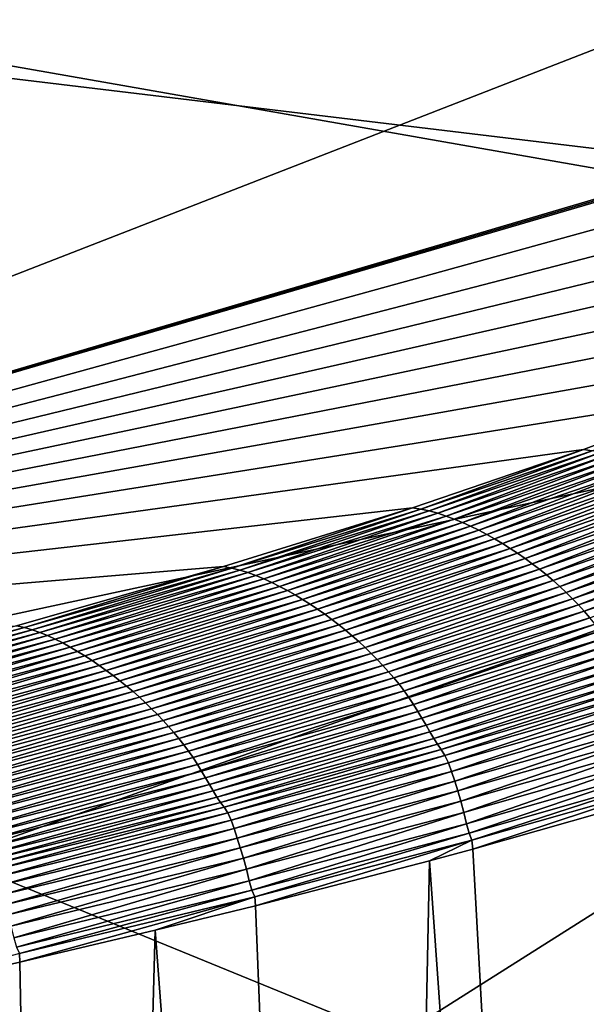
# Model space of a CAD drawing. Extents: x -250 to 250, y -430 to 356.
# Tile 547 of 656: x 237.29 to 238.61, y -362.44 to -360.15. Entities that reach past the tile are written whole.
import ezdxf

# ---------------------------------------------------------------- set-up
doc = ezdxf.new("R2010")
doc.units = 0
doc.header["$LTSCALE"] = 26.699852
for name, color, linetype in [('4514', 7, 'CONTINUOUS'), ('4540', 7, 'CONTINUOUS'), ('4628', 7, 'CONTINUOUS'), ('4702', 7, 'CONTINUOUS'), ('4910', 7, 'CONTINUOUS'), ('5060', 7, 'CONTINUOUS'), ('5064', 7, 'CONTINUOUS'), ('5117', 7, 'CONTINUOUS')]:
    doc.layers.add(name, color=color, linetype=linetype)

msp = doc.modelspace()

# ---------------------------------------------------------------- linework, layer by layer
at = {"layer": '4514', "color": 7, "linetype": 'CONTINUOUS'}
for points in [[(240.995, -360.7313, -0.4), (233.5407, -359.8345, -13.5298), (240.7895, -360.2319, -0.4), (240.995, -360.7313, -0.4)], [(233.5407, -359.8345, -13.5298), (240.2924, -360.0243, -0.4), (240.7895, -360.2319, -0.4), (233.5407, -359.8345, -13.5298)]]:
    msp.add_3dface(points, dxfattribs=at)
at = {"layer": '4540', "color": 7, "linetype": 'CONTINUOUS'}
for points in [[(233.5407, -359.8345, -13.5298), (240.995, -360.7313, -0.4), (234.6445, -362.1, -12.7665), (233.5407, -359.8345, -13.5298)], [(234.6445, -362.1, -12.7665), (240.995, -360.7313, -0.4), (237.1389, -362.1, -10.4234), (234.6445, -362.1, -12.7665)], [(237.1389, -362.1, -10.4234), (240.995, -360.7313, -0.4), (238.1679, -362.521, -9.0888), (237.1389, -362.1, -10.4234)], [(238.1679, -362.521, -9.0888), (240.995, -360.7313, -0.4), (238.6176, -363.6, -8.4001), (238.1679, -362.521, -9.0888)]]:
    msp.add_3dface(points, dxfattribs=at)
at = {"layer": '4628', "color": 7, "linetype": 'CONTINUOUS'}
msp.add_3dface([(237.1389, -362.1, -10.4234), (238.1679, -362.521, -9.0888), (237.0279, -362.4535, -10.328), (237.1389, -362.1, -10.4234)], dxfattribs=at)
at = {"layer": '4702', "color": 7, "linetype": 'CONTINUOUS'}
for points in [[(238.9, -360.0725), (225, -358.1, 13.9), (238.9, -360.5401, 0), (238.9, -360.0725)], [(238.9, -360.5401, 0), (225, -358.1, 13.9), (238.9, -374.1), (238.9, -360.5401, 0)], [(238.9, -374.1), (225, -358.1, 13.9), (234.8285, -373.9284, 9.8298), (238.9, -374.1)]]:
    msp.add_3dface(points, dxfattribs=at)
at = {"layer": '4910', "color": 7, "linetype": 'CONTINUOUS'}
for points in [[(239, -360.0725), (234.9296, -361.6576, 9.8693), (240.2998, -360.0725), (239, -360.0725)], [(240.2998, -360.0725), (234.9296, -361.6576, 9.8693), (240.2999, -360.0777, 0.0426), (240.2998, -360.0725)], [(240.2999, -360.0777, 0.0426), (234.9296, -361.6576, 9.8693), (240.3, -360.0829, 0.0852), (240.2999, -360.0777, 0.0426)], [(240.3, -360.0829, 0.0852), (234.9296, -361.6576, 9.8693), (240.2808, -360.1805, 0.8618), (240.3, -360.0829, 0.0852)], [(240.2808, -360.1805, 0.8618), (234.9296, -361.6576, 9.8693), (240.2197, -360.2855, 1.6583), (240.2808, -360.1805, 0.8618)], [(240.2197, -360.2855, 1.6583), (234.9296, -361.6576, 9.8693), (240.1163, -360.3954, 2.4547), (240.2197, -360.2855, 1.6583)], [(240.1163, -360.3954, 2.4547), (234.9296, -361.6576, 9.8693), (239.9702, -360.5104, 3.2527), (240.1163, -360.3954, 2.4547)], [(239.9702, -360.5104, 3.2527), (234.9296, -361.6576, 9.8693), (239.7812, -360.6306, 4.0514), (239.9702, -360.5104, 3.2527)], [(239.7812, -360.6306, 4.0514), (234.9296, -361.6576, 9.8693), (239.5498, -360.7552, 4.8468), (239.7812, -360.6306, 4.0514)], [(239.5498, -360.7552, 4.8468), (234.9296, -361.6576, 9.8693), (239.2766, -360.8835, 5.6347), (239.5498, -360.7552, 4.8468)], [(239.2766, -360.8835, 5.6347), (234.9296, -361.6576, 9.8693), (238.9619, -361.0148, 6.4111), (239.2766, -360.8835, 5.6347)], [(238.9619, -361.0148, 6.4111), (234.9296, -361.6576, 9.8693), (238.606, -361.1483, 7.1734), (238.9619, -361.0148, 6.4111)], [(238.606, -361.1483, 7.1734), (234.9296, -361.6576, 9.8693), (238.2084, -361.2838, 7.9213), (238.606, -361.1483, 7.1734)], [(238.2084, -361.2838, 7.9213), (234.9296, -361.6576, 9.8693), (237.7683, -361.421, 8.6546), (238.2084, -361.2838, 7.9213)], [(237.7683, -361.421, 8.6546), (234.9296, -361.6576, 9.8693), (237.2865, -361.559, 9.3705), (237.7683, -361.421, 8.6546)]]:
    msp.add_3dface(points, dxfattribs=at)
at = {"layer": '5060', "color": 7, "linetype": 'CONTINUOUS'}
for points in [[(238.9619, -361.0148, 6.4111), (238.606, -361.1483, 7.1734), (238.6262, -361.1511, 7.1864), (238.9619, -361.0148, 6.4111)], [(238.606, -361.1483, 7.1734), (238.2084, -361.2838, 7.9213), (238.2278, -361.287, 7.9358), (238.606, -361.1483, 7.1734)], [(238.6262, -361.1511, 7.1864), (238.606, -361.1483, 7.1734), (238.2278, -361.287, 7.9358), (238.6262, -361.1511, 7.1864)], [(238.2473, -361.2913, 7.9501), (238.6262, -361.1511, 7.1864), (238.2278, -361.287, 7.9358), (238.2473, -361.2913, 7.9501)], [(238.6464, -361.1551, 7.1993), (238.6262, -361.1511, 7.1864), (238.2473, -361.2913, 7.9501), (238.6464, -361.1551, 7.1993)], [(238.2669, -361.2967, 7.9647), (238.6464, -361.1551, 7.1993), (238.2473, -361.2913, 7.9501), (238.2669, -361.2967, 7.9647)], [(238.6665, -361.16, 7.2126), (238.6464, -361.1551, 7.1993), (238.2669, -361.2967, 7.9647), (238.6665, -361.16, 7.2126)], [(238.2863, -361.3031, 7.9796), (238.6665, -361.16, 7.2126), (238.2669, -361.2967, 7.9647), (238.2863, -361.3031, 7.9796)], [(238.6866, -361.166, 7.226), (238.6665, -361.16, 7.2126), (238.2863, -361.3031, 7.9796), (238.6866, -361.166, 7.226)], [(238.3055, -361.3103, 7.9947), (238.6866, -361.166, 7.226), (238.2863, -361.3031, 7.9796), (238.3055, -361.3103, 7.9947)], [(238.7065, -361.1728, 7.2397), (238.6866, -361.166, 7.226), (238.3055, -361.3103, 7.9947), (238.7065, -361.1728, 7.2397)], [(238.3247, -361.3184, 8.0099), (238.7065, -361.1728, 7.2397), (238.3055, -361.3103, 7.9947), (238.3247, -361.3184, 8.0099)], [(238.7263, -361.1803, 7.2534), (238.7065, -361.1728, 7.2397), (238.3247, -361.3184, 8.0099), (238.7263, -361.1803, 7.2534)], [(238.3436, -361.327, 8.0253), (238.7263, -361.1803, 7.2534), (238.3247, -361.3184, 8.0099), (238.3436, -361.327, 8.0253)], [(238.746, -361.1886, 7.2672), (238.7263, -361.1803, 7.2534), (238.3436, -361.327, 8.0253), (238.746, -361.1886, 7.2672)], [(238.3624, -361.3363, 8.0407), (238.746, -361.1886, 7.2672), (238.3436, -361.327, 8.0253), (238.3624, -361.3363, 8.0407)], [(238.7655, -361.1975, 7.281), (238.746, -361.1886, 7.2672), (238.3624, -361.3363, 8.0407), (238.7655, -361.1975, 7.281)], [(238.381, -361.3462, 8.0562), (238.7655, -361.1975, 7.281), (238.3624, -361.3363, 8.0407), (238.381, -361.3462, 8.0562)], [(238.7848, -361.2069, 7.2949), (238.7655, -361.1975, 7.281), (238.381, -361.3462, 8.0562), (238.7848, -361.2069, 7.2949)], [(238.3994, -361.3565, 8.0718), (238.7848, -361.2069, 7.2949), (238.381, -361.3462, 8.0562), (238.3994, -361.3565, 8.0718)], [(238.8039, -361.2169, 7.3088), (238.7848, -361.2069, 7.2949), (238.3994, -361.3565, 8.0718), (238.8039, -361.2169, 7.3088)], [(238.4176, -361.3673, 8.0873), (238.8039, -361.2169, 7.3088), (238.3994, -361.3565, 8.0718), (238.4176, -361.3673, 8.0873)], [(238.8227, -361.2274, 7.3226), (238.8039, -361.2169, 7.3088), (238.4176, -361.3673, 8.0873), (238.8227, -361.2274, 7.3226)], [(238.4354, -361.3784, 8.1027), (238.8227, -361.2274, 7.3226), (238.4176, -361.3673, 8.0873), (238.4354, -361.3784, 8.1027)], [(238.8413, -361.2383, 7.3363), (238.8227, -361.2274, 7.3226), (238.4354, -361.3784, 8.1027), (238.8413, -361.2383, 7.3363)], [(238.453, -361.39, 8.118), (238.8413, -361.2383, 7.3363), (238.4354, -361.3784, 8.1027), (238.453, -361.39, 8.118)], [(238.8595, -361.2497, 7.3499), (238.8413, -361.2383, 7.3363), (238.453, -361.39, 8.118), (238.8595, -361.2497, 7.3499)], [(238.4702, -361.402, 8.133), (238.8595, -361.2497, 7.3499), (238.453, -361.39, 8.118), (238.4702, -361.402, 8.133)], [(238.8774, -361.2616, 7.3632), (238.8595, -361.2497, 7.3499), (238.4702, -361.402, 8.133), (238.8774, -361.2616, 7.3632)], [(238.4871, -361.4143, 8.1477), (238.8774, -361.2616, 7.3632), (238.4702, -361.402, 8.133), (238.4871, -361.4143, 8.1477)], [(238.895, -361.2739, 7.3762), (238.8774, -361.2616, 7.3632), (238.4871, -361.4143, 8.1477), (238.895, -361.2739, 7.3762)], [(238.2084, -361.2838, 7.9213), (237.7683, -361.421, 8.6546), (237.7873, -361.4244, 8.6697), (238.2084, -361.2838, 7.9213)], [(238.2278, -361.287, 7.9358), (238.2084, -361.2838, 7.9213), (237.7873, -361.4244, 8.6697), (238.2278, -361.287, 7.9358)], [(237.8062, -361.4291, 8.6851), (238.2278, -361.287, 7.9358), (237.7873, -361.4244, 8.6697), (237.8062, -361.4291, 8.6851)], [(238.2473, -361.2913, 7.9501), (238.2278, -361.287, 7.9358), (237.8062, -361.4291, 8.6851), (238.2473, -361.2913, 7.9501)], [(237.825, -361.4349, 8.7011), (238.2473, -361.2913, 7.9501), (237.8062, -361.4291, 8.6851), (237.825, -361.4349, 8.7011)], [(238.2669, -361.2967, 7.9647), (238.2473, -361.2913, 7.9501), (237.825, -361.4349, 8.7011), (238.2669, -361.2967, 7.9647)], [(238.5037, -361.4271, 8.1621), (238.895, -361.2739, 7.3762), (238.4871, -361.4143, 8.1477), (238.5037, -361.4271, 8.1621)], [(238.9121, -361.2866, 7.3889), (238.895, -361.2739, 7.3762), (238.5037, -361.4271, 8.1621), (238.9121, -361.2866, 7.3889)], [(238.5199, -361.4401, 8.176), (238.9121, -361.2866, 7.3889), (238.5037, -361.4271, 8.1621), (238.5199, -361.4401, 8.176)], [(238.929, -361.2997, 7.4012), (238.9121, -361.2866, 7.3889), (238.5199, -361.4401, 8.176), (238.929, -361.2997, 7.4012)], [(237.8437, -361.4418, 8.7173), (238.2669, -361.2967, 7.9647), (237.825, -361.4349, 8.7011), (237.8437, -361.4418, 8.7173)], [(238.2863, -361.3031, 7.9796), (238.2669, -361.2967, 7.9647), (237.8437, -361.4418, 8.7173), (238.2863, -361.3031, 7.9796)], [(237.8622, -361.4495, 8.7339), (238.2863, -361.3031, 7.9796), (237.8437, -361.4418, 8.7173), (237.8622, -361.4495, 8.7339)], [(238.3055, -361.3103, 7.9947), (238.2863, -361.3031, 7.9796), (237.8622, -361.4495, 8.7339), (238.3055, -361.3103, 7.9947)], [(237.8806, -361.4579, 8.7506), (238.3055, -361.3103, 7.9947), (237.8622, -361.4495, 8.7339), (237.8806, -361.4579, 8.7506)], [(238.3247, -361.3184, 8.0099), (238.3055, -361.3103, 7.9947), (237.8806, -361.4579, 8.7506), (238.3247, -361.3184, 8.0099)], [(238.5356, -361.4536, 8.1894), (238.929, -361.2997, 7.4012), (238.5199, -361.4401, 8.176), (238.5356, -361.4536, 8.1894)], [(238.9454, -361.3132, 7.413), (238.929, -361.2997, 7.4012), (238.5356, -361.4536, 8.1894), (238.9454, -361.3132, 7.413)], [(238.551, -361.4673, 8.2023), (238.9454, -361.3132, 7.413), (238.5356, -361.4536, 8.1894), (238.551, -361.4673, 8.2023)], [(238.9614, -361.3271, 7.4243), (238.9454, -361.3132, 7.413), (238.551, -361.4673, 8.2023), (238.9614, -361.3271, 7.4243)], [(237.8989, -361.4671, 8.7674), (238.3247, -361.3184, 8.0099), (237.8806, -361.4579, 8.7506), (237.8989, -361.4671, 8.7674)], [(238.3436, -361.327, 8.0253), (238.3247, -361.3184, 8.0099), (237.8989, -361.4671, 8.7674), (238.3436, -361.327, 8.0253)], [(237.9169, -361.4768, 8.7844), (238.3436, -361.327, 8.0253), (237.8989, -361.4671, 8.7674), (237.9169, -361.4768, 8.7844)], [(238.3624, -361.3363, 8.0407), (238.3436, -361.327, 8.0253), (237.9169, -361.4768, 8.7844), (238.3624, -361.3363, 8.0407)], [(237.9348, -361.487, 8.8015), (238.3624, -361.3363, 8.0407), (237.9169, -361.4768, 8.7844), (237.9348, -361.487, 8.8015)], [(238.381, -361.3462, 8.0562), (238.3624, -361.3363, 8.0407), (237.9348, -361.487, 8.8015), (238.381, -361.3462, 8.0562)], [(238.566, -361.4814, 8.2145), (238.9614, -361.3271, 7.4243), (238.551, -361.4673, 8.2023), (238.566, -361.4814, 8.2145)], [(238.9769, -361.3413, 7.4351), (238.9614, -361.3271, 7.4243), (238.566, -361.4814, 8.2145), (238.9769, -361.3413, 7.4351)], [(237.9524, -361.4976, 8.8187), (238.381, -361.3462, 8.0562), (237.9348, -361.487, 8.8015), (237.9524, -361.4976, 8.8187)], [(238.3994, -361.3565, 8.0718), (238.381, -361.3462, 8.0562), (237.9524, -361.4976, 8.8187), (238.3994, -361.3565, 8.0718)], [(237.9699, -361.5087, 8.8358), (238.3994, -361.3565, 8.0718), (237.9524, -361.4976, 8.8187), (237.9699, -361.5087, 8.8358)], [(238.4176, -361.3673, 8.0873), (238.3994, -361.3565, 8.0718), (237.9699, -361.5087, 8.8358), (238.4176, -361.3673, 8.0873)], [(238.5804, -361.4957, 8.2261), (238.9769, -361.3413, 7.4351), (238.566, -361.4814, 8.2145), (238.5804, -361.4957, 8.2261)], [(238.992, -361.3558, 7.4452), (238.9769, -361.3413, 7.4351), (238.5804, -361.4957, 8.2261), (238.992, -361.3558, 7.4452)], [(238.5944, -361.5103, 8.2369), (238.992, -361.3558, 7.4452), (238.5804, -361.4957, 8.2261), (238.5944, -361.5103, 8.2369)], [(239.0065, -361.3707, 7.4546), (238.992, -361.3558, 7.4452), (238.5944, -361.5103, 8.2369), (239.0065, -361.3707, 7.4546)], [(237.987, -361.52, 8.8529), (238.4176, -361.3673, 8.0873), (237.9699, -361.5087, 8.8358), (237.987, -361.52, 8.8529)], [(238.4354, -361.3784, 8.1027), (238.4176, -361.3673, 8.0873), (237.987, -361.52, 8.8529), (238.4354, -361.3784, 8.1027)], [(238.0039, -361.5318, 8.8698), (238.4354, -361.3784, 8.1027), (237.987, -361.52, 8.8529), (238.0039, -361.5318, 8.8698)], [(238.453, -361.39, 8.118), (238.4354, -361.3784, 8.1027), (238.0039, -361.5318, 8.8698), (238.453, -361.39, 8.118)], [(238.608, -361.525, 8.2469), (239.0065, -361.3707, 7.4546), (238.5944, -361.5103, 8.2369), (238.608, -361.525, 8.2469)], [(239.0206, -361.3857, 7.4634), (239.0065, -361.3707, 7.4546), (238.608, -361.525, 8.2469), (239.0206, -361.3857, 7.4634)], [(238.0204, -361.5439, 8.8864), (238.453, -361.39, 8.118), (238.0039, -361.5318, 8.8698), (238.0204, -361.5439, 8.8864)], [(238.4702, -361.402, 8.133), (238.453, -361.39, 8.118), (238.0204, -361.5439, 8.8864), (238.4702, -361.402, 8.133)], [(238.0366, -361.5563, 8.9027), (238.4702, -361.402, 8.133), (238.0204, -361.5439, 8.8864), (238.0366, -361.5563, 8.9027)], [(238.4871, -361.4143, 8.1477), (238.4702, -361.402, 8.133), (238.0366, -361.5563, 8.9027), (238.4871, -361.4143, 8.1477)], [(238.621, -361.5399, 8.256), (239.0206, -361.3857, 7.4634), (238.608, -361.525, 8.2469), (238.621, -361.5399, 8.256)], [(237.7683, -361.421, 8.6546), (237.2865, -361.559, 9.3705), (237.305, -361.5628, 9.3862), (237.7683, -361.421, 8.6546)], [(237.7873, -361.4244, 8.6697), (237.7683, -361.421, 8.6546), (237.305, -361.5628, 9.3862), (237.7873, -361.4244, 8.6697)], [(237.323, -361.5679, 9.403), (237.7873, -361.4244, 8.6697), (237.305, -361.5628, 9.3862), (237.323, -361.5679, 9.403)], [(237.8062, -361.4291, 8.6851), (237.7873, -361.4244, 8.6697), (237.323, -361.5679, 9.403), (237.8062, -361.4291, 8.6851)], [(237.341, -361.5741, 9.4204), (237.8062, -361.4291, 8.6851), (237.323, -361.5679, 9.403), (237.341, -361.5741, 9.4204)], [(237.825, -361.4349, 8.7011), (237.8062, -361.4291, 8.6851), (237.341, -361.5741, 9.4204), (237.825, -361.4349, 8.7011)], [(238.0525, -361.569, 8.9187), (238.4871, -361.4143, 8.1477), (238.0366, -361.5563, 8.9027), (238.0525, -361.569, 8.9187)], [(238.5037, -361.4271, 8.1621), (238.4871, -361.4143, 8.1477), (238.0525, -361.569, 8.9187), (238.5037, -361.4271, 8.1621)], [(238.068, -361.5821, 8.9342), (238.5037, -361.4271, 8.1621), (238.0525, -361.569, 8.9187), (238.068, -361.5821, 8.9342)], [(238.5199, -361.4401, 8.176), (238.5037, -361.4271, 8.1621), (238.068, -361.5821, 8.9342), (238.5199, -361.4401, 8.176)], [(237.3588, -361.5814, 9.4381), (237.825, -361.4349, 8.7011), (237.341, -361.5741, 9.4204), (237.3588, -361.5814, 9.4381)], [(237.8437, -361.4418, 8.7173), (237.825, -361.4349, 8.7011), (237.3588, -361.5814, 9.4381), (237.8437, -361.4418, 8.7173)], [(237.3765, -361.5896, 9.4561), (237.8437, -361.4418, 8.7173), (237.3588, -361.5814, 9.4381), (237.3765, -361.5896, 9.4561)], [(237.8622, -361.4495, 8.7339), (237.8437, -361.4418, 8.7173), (237.3765, -361.5896, 9.4561), (237.8622, -361.4495, 8.7339)], [(237.3941, -361.5986, 9.4744), (237.8622, -361.4495, 8.7339), (237.3765, -361.5896, 9.4561), (237.3941, -361.5986, 9.4744)], [(237.8806, -361.4579, 8.7506), (237.8622, -361.4495, 8.7339), (237.3941, -361.5986, 9.4744), (237.8806, -361.4579, 8.7506)], [(238.0831, -361.5954, 8.9491), (238.5199, -361.4401, 8.176), (238.068, -361.5821, 8.9342), (238.0831, -361.5954, 8.9491)], [(238.5356, -361.4536, 8.1894), (238.5199, -361.4401, 8.176), (238.0831, -361.5954, 8.9491), (238.5356, -361.4536, 8.1894)], [(238.0979, -361.609, 8.9635), (238.5356, -361.4536, 8.1894), (238.0831, -361.5954, 8.9491), (238.0979, -361.609, 8.9635)], [(238.551, -361.4673, 8.2023), (238.5356, -361.4536, 8.1894), (238.0979, -361.609, 8.9635), (238.551, -361.4673, 8.2023)], [(237.4115, -361.6082, 9.4928), (237.8806, -361.4579, 8.7506), (237.3941, -361.5986, 9.4744), (237.4115, -361.6082, 9.4928)], [(237.8989, -361.4671, 8.7674), (237.8806, -361.4579, 8.7506), (237.4115, -361.6082, 9.4928), (237.8989, -361.4671, 8.7674)], [(237.4287, -361.6183, 9.5114), (237.8989, -361.4671, 8.7674), (237.4115, -361.6082, 9.4928), (237.4287, -361.6183, 9.5114)], [(237.9169, -361.4768, 8.7844), (237.8989, -361.4671, 8.7674), (237.4287, -361.6183, 9.5114), (237.9169, -361.4768, 8.7844)], [(238.1122, -361.6229, 8.9771), (238.551, -361.4673, 8.2023), (238.0979, -361.609, 8.9635), (238.1122, -361.6229, 8.9771)], [(238.566, -361.4814, 8.2145), (238.551, -361.4673, 8.2023), (238.1122, -361.6229, 8.9771), (238.566, -361.4814, 8.2145)], [(237.4457, -361.6289, 9.5301), (237.9169, -361.4768, 8.7844), (237.4287, -361.6183, 9.5114), (237.4457, -361.6289, 9.5301)], [(237.9348, -361.487, 8.8015), (237.9169, -361.4768, 8.7844), (237.4457, -361.6289, 9.5301), (237.9348, -361.487, 8.8015)], [(237.4625, -361.6399, 9.5489), (237.9348, -361.487, 8.8015), (237.4457, -361.6289, 9.5301), (237.4625, -361.6399, 9.5489)], [(237.9524, -361.4976, 8.8187), (237.9348, -361.487, 8.8015), (237.4625, -361.6399, 9.5489), (237.9524, -361.4976, 8.8187)], [(237.4791, -361.6512, 9.5677), (237.9524, -361.4976, 8.8187), (237.4625, -361.6399, 9.5489), (237.4791, -361.6512, 9.5677)], [(237.9699, -361.5087, 8.8358), (237.9524, -361.4976, 8.8187), (237.4791, -361.6512, 9.5677), (237.9699, -361.5087, 8.8358)], [(238.126, -361.637, 8.99), (238.566, -361.4814, 8.2145), (238.1122, -361.6229, 8.9771), (238.126, -361.637, 8.99)], [(238.5804, -361.4957, 8.2261), (238.566, -361.4814, 8.2145), (238.126, -361.637, 8.99), (238.5804, -361.4957, 8.2261)], [(238.1394, -361.6513, 9.0021), (238.5804, -361.4957, 8.2261), (238.126, -361.637, 8.99), (238.1394, -361.6513, 9.0021)], [(238.5944, -361.5103, 8.2369), (238.5804, -361.4957, 8.2261), (238.1394, -361.6513, 9.0021), (238.5944, -361.5103, 8.2369)], [(237.4954, -361.6628, 9.5864), (237.9699, -361.5087, 8.8358), (237.4791, -361.6512, 9.5677), (237.4954, -361.6628, 9.5864)], [(237.987, -361.52, 8.8529), (237.9699, -361.5087, 8.8358), (237.4954, -361.6628, 9.5864), (237.987, -361.52, 8.8529)], [(237.5114, -361.6747, 9.605), (237.987, -361.52, 8.8529), (237.4954, -361.6628, 9.5864), (237.5114, -361.6747, 9.605)], [(238.0039, -361.5318, 8.8698), (237.987, -361.52, 8.8529), (237.5114, -361.6747, 9.605), (238.0039, -361.5318, 8.8698)], [(238.1524, -361.6656, 9.0133), (238.5944, -361.5103, 8.2369), (238.1394, -361.6513, 9.0021), (238.1524, -361.6656, 9.0133)], [(238.608, -361.525, 8.2469), (238.5944, -361.5103, 8.2369), (238.1524, -361.6656, 9.0133), (238.608, -361.525, 8.2469)], [(237.5272, -361.6869, 9.6232), (238.0039, -361.5318, 8.8698), (237.5114, -361.6747, 9.605), (237.5272, -361.6869, 9.6232)], [(238.0204, -361.5439, 8.8864), (238.0039, -361.5318, 8.8698), (237.5272, -361.6869, 9.6232), (238.0204, -361.5439, 8.8864)], [(237.5426, -361.6994, 9.6412), (238.0204, -361.5439, 8.8864), (237.5272, -361.6869, 9.6232), (237.5426, -361.6994, 9.6412)], [(238.0366, -361.5563, 8.9027), (238.0204, -361.5439, 8.8864), (237.5426, -361.6994, 9.6412), (238.0366, -361.5563, 8.9027)], [(238.1649, -361.6802, 9.0236), (238.608, -361.525, 8.2469), (238.1524, -361.6656, 9.0133), (238.1649, -361.6802, 9.0236)], [(238.621, -361.5399, 8.256), (238.608, -361.525, 8.2469), (238.1649, -361.6802, 9.0236), (238.621, -361.5399, 8.256)], [(238.177, -361.6949, 9.0328), (238.621, -361.5399, 8.256), (238.1649, -361.6802, 9.0236), (238.177, -361.6949, 9.0328)], [(238.6336, -361.5551, 8.2642), (238.621, -361.5399, 8.256), (238.177, -361.6949, 9.0328), (238.6336, -361.5551, 8.2642)], [(237.305, -361.5628, 9.3862), (237.2865, -361.559, 9.3705), (236.7833, -361.7008, 10.0812), (237.305, -361.5628, 9.3862)], [(236.8005, -361.7064, 10.0994), (237.305, -361.5628, 9.3862), (236.7833, -361.7008, 10.0812), (236.8005, -361.7064, 10.0994)], [(237.323, -361.5679, 9.403), (237.305, -361.5628, 9.3862), (236.8005, -361.7064, 10.0994), (237.323, -361.5679, 9.403)], [(236.8175, -361.7131, 10.1181), (237.323, -361.5679, 9.403), (236.8005, -361.7064, 10.0994), (236.8175, -361.7131, 10.1181)], [(237.341, -361.5741, 9.4204), (237.323, -361.5679, 9.403), (236.8175, -361.7131, 10.1181), (237.341, -361.5741, 9.4204)], [(237.5577, -361.7121, 9.6588), (238.0366, -361.5563, 8.9027), (237.5426, -361.6994, 9.6412), (237.5577, -361.7121, 9.6588)], [(238.0525, -361.569, 8.9187), (238.0366, -361.5563, 8.9027), (237.5577, -361.7121, 9.6588), (238.0525, -361.569, 8.9187)], [(238.1886, -361.71, 9.0409), (238.6336, -361.5551, 8.2642), (238.177, -361.6949, 9.0328), (238.1886, -361.71, 9.0409)], [(238.6457, -361.5707, 8.2713), (238.6336, -361.5551, 8.2642), (238.1886, -361.71, 9.0409), (238.6457, -361.5707, 8.2713)], [(236.8344, -361.7209, 10.1373), (237.341, -361.5741, 9.4204), (236.8175, -361.7131, 10.1181), (236.8344, -361.7209, 10.1373)], [(237.3588, -361.5814, 9.4381), (237.341, -361.5741, 9.4204), (236.8344, -361.7209, 10.1373), (237.3588, -361.5814, 9.4381)], [(236.8512, -361.7295, 10.1568), (237.3588, -361.5814, 9.4381), (236.8344, -361.7209, 10.1373), (236.8512, -361.7295, 10.1568)], [(237.3765, -361.5896, 9.4561), (237.3588, -361.5814, 9.4381), (236.8512, -361.7295, 10.1568), (237.3765, -361.5896, 9.4561)], [(236.8678, -361.739, 10.1766), (237.3765, -361.5896, 9.4561), (236.8512, -361.7295, 10.1568), (236.8678, -361.739, 10.1766)], [(237.3941, -361.5986, 9.4744), (237.3765, -361.5896, 9.4561), (236.8678, -361.739, 10.1766), (237.3941, -361.5986, 9.4744)], [(237.5725, -361.7252, 9.6758), (238.0525, -361.569, 8.9187), (237.5577, -361.7121, 9.6588), (237.5725, -361.7252, 9.6758)], [(238.068, -361.5821, 8.9342), (238.0525, -361.569, 8.9187), (237.5725, -361.7252, 9.6758), (238.068, -361.5821, 8.9342)], [(237.5869, -361.7384, 9.6923), (238.068, -361.5821, 8.9342), (237.5725, -361.7252, 9.6758), (237.5869, -361.7384, 9.6923)], [(238.0831, -361.5954, 8.9491), (238.068, -361.5821, 8.9342), (237.5869, -361.7384, 9.6923), (238.0831, -361.5954, 8.9491)], [(238.1997, -361.7256, 9.0478), (238.6457, -361.5707, 8.2713), (238.1886, -361.71, 9.0409), (238.1997, -361.7256, 9.0478)], [(238.6574, -361.5867, 8.2774), (238.6457, -361.5707, 8.2713), (238.1997, -361.7256, 9.0478), (238.6574, -361.5867, 8.2774)], [(238.2103, -361.7417, 9.0531), (238.6574, -361.5867, 8.2774), (238.1997, -361.7256, 9.0478), (238.2103, -361.7417, 9.0531)], [(238.6684, -361.6032, 8.2821), (238.6574, -361.5867, 8.2774), (238.2103, -361.7417, 9.0531), (238.6684, -361.6032, 8.2821)], [(236.8842, -361.749, 10.1965), (237.3941, -361.5986, 9.4744), (236.8678, -361.739, 10.1766), (236.8842, -361.749, 10.1965)], [(237.4115, -361.6082, 9.4928), (237.3941, -361.5986, 9.4744), (236.8842, -361.749, 10.1965), (237.4115, -361.6082, 9.4928)], [(236.9005, -361.7596, 10.2166), (237.4115, -361.6082, 9.4928), (236.8842, -361.749, 10.1965), (236.9005, -361.7596, 10.2166)], [(237.4287, -361.6183, 9.5114), (237.4115, -361.6082, 9.4928), (236.9005, -361.7596, 10.2166), (237.4287, -361.6183, 9.5114)], [(237.6009, -361.7519, 9.7082), (238.0831, -361.5954, 8.9491), (237.5869, -361.7384, 9.6923), (237.6009, -361.7519, 9.7082)], [(238.0979, -361.609, 8.9635), (238.0831, -361.5954, 8.9491), (237.6009, -361.7519, 9.7082), (238.0979, -361.609, 8.9635)], [(237.6145, -361.7656, 9.7233), (238.0979, -361.609, 8.9635), (237.6009, -361.7519, 9.7082), (237.6145, -361.7656, 9.7233)], [(238.1122, -361.6229, 8.9771), (238.0979, -361.609, 8.9635), (237.6145, -361.7656, 9.7233), (238.1122, -361.6229, 8.9771)], [(238.2204, -361.758, 9.0572), (238.6684, -361.6032, 8.2821), (238.2103, -361.7417, 9.0531), (238.2204, -361.758, 9.0572)], [(238.6789, -361.6199, 8.2856), (238.6684, -361.6032, 8.2821), (238.2204, -361.758, 9.0572), (238.6789, -361.6199, 8.2856)], [(236.9166, -361.7705, 10.2369), (237.4287, -361.6183, 9.5114), (236.9005, -361.7596, 10.2166), (236.9166, -361.7705, 10.2369)], [(237.4457, -361.6289, 9.5301), (237.4287, -361.6183, 9.5114), (236.9166, -361.7705, 10.2369), (237.4457, -361.6289, 9.5301)], [(236.9325, -361.7818, 10.2573), (237.4457, -361.6289, 9.5301), (236.9166, -361.7705, 10.2369), (236.9325, -361.7818, 10.2573)], [(237.4625, -361.6399, 9.5489), (237.4457, -361.6289, 9.5301), (236.9325, -361.7818, 10.2573), (237.4625, -361.6399, 9.5489)], [(237.6277, -361.7794, 9.7376), (238.1122, -361.6229, 8.9771), (237.6145, -361.7656, 9.7233), (237.6277, -361.7794, 9.7376)], [(238.126, -361.637, 8.99), (238.1122, -361.6229, 8.9771), (237.6277, -361.7794, 9.7376), (238.126, -361.637, 8.99)], [(237.6404, -361.7934, 9.751), (238.126, -361.637, 8.99), (237.6277, -361.7794, 9.7376), (237.6404, -361.7934, 9.751)], [(238.1394, -361.6513, 9.0021), (238.126, -361.637, 8.99), (237.6404, -361.7934, 9.751), (238.1394, -361.6513, 9.0021)], [(238.2302, -361.7741, 9.0601), (238.6789, -361.6199, 8.2856), (238.2204, -361.758, 9.0572), (238.2302, -361.7741, 9.0601)], [(238.6891, -361.6366, 8.288), (238.6789, -361.6199, 8.2856), (238.2302, -361.7741, 9.0601), (238.6891, -361.6366, 8.288)], [(238.2397, -361.7898, 9.0616), (238.6891, -361.6366, 8.288), (238.2302, -361.7741, 9.0601), (238.2397, -361.7898, 9.0616)], [(238.699, -361.6528, 8.2893), (238.6891, -361.6366, 8.288), (238.2397, -361.7898, 9.0616), (238.699, -361.6528, 8.2893)], [(236.9482, -361.7934, 10.2777), (237.4625, -361.6399, 9.5489), (236.9325, -361.7818, 10.2573), (236.9482, -361.7934, 10.2777)], [(237.4791, -361.6512, 9.5677), (237.4625, -361.6399, 9.5489), (236.9482, -361.7934, 10.2777), (237.4791, -361.6512, 9.5677)], [(236.9636, -361.8053, 10.298), (237.4791, -361.6512, 9.5677), (236.9482, -361.7934, 10.2777), (236.9636, -361.8053, 10.298)], [(237.4954, -361.6628, 9.5864), (237.4791, -361.6512, 9.5677), (236.9636, -361.8053, 10.298), (237.4954, -361.6628, 9.5864)], [(237.6527, -361.8075, 9.7634), (238.1394, -361.6513, 9.0021), (237.6404, -361.7934, 9.751), (237.6527, -361.8075, 9.7634)], [(238.1524, -361.6656, 9.0133), (238.1394, -361.6513, 9.0021), (237.6527, -361.8075, 9.7634), (238.1524, -361.6656, 9.0133)], [(238.2488, -361.8055, 9.0596), (238.699, -361.6528, 8.2893), (238.2397, -361.7898, 9.0616), (238.2488, -361.8055, 9.0596)], [(238.7084, -361.6691, 8.2873), (238.699, -361.6528, 8.2893), (238.2488, -361.8055, 9.0596), (238.7084, -361.6691, 8.2873)], [(236.9788, -361.8174, 10.3181), (237.4954, -361.6628, 9.5864), (236.9636, -361.8053, 10.298), (236.9788, -361.8174, 10.3181)], [(237.5114, -361.6747, 9.605), (237.4954, -361.6628, 9.5864), (236.9788, -361.8174, 10.3181), (237.5114, -361.6747, 9.605)], [(236.9937, -361.8297, 10.338), (237.5114, -361.6747, 9.605), (236.9788, -361.8174, 10.3181), (236.9937, -361.8297, 10.338)], [(237.5272, -361.6869, 9.6232), (237.5114, -361.6747, 9.605), (236.9937, -361.8297, 10.338), (237.5272, -361.6869, 9.6232)], [(237.6646, -361.8216, 9.7749), (238.1524, -361.6656, 9.0133), (237.6527, -361.8075, 9.7634), (237.6646, -361.8216, 9.7749)], [(238.1649, -361.6802, 9.0236), (238.1524, -361.6656, 9.0133), (237.6646, -361.8216, 9.7749), (238.1649, -361.6802, 9.0236)], [(237.676, -361.8359, 9.7852), (238.1649, -361.6802, 9.0236), (237.6646, -361.8216, 9.7749), (237.676, -361.8359, 9.7852)], [(238.177, -361.6949, 9.0328), (238.1649, -361.6802, 9.0236), (237.676, -361.8359, 9.7852), (238.177, -361.6949, 9.0328)], [(238.2576, -361.8209, 9.0534), (238.7084, -361.6691, 8.2873), (238.2488, -361.8055, 9.0596), (238.2576, -361.8209, 9.0534)], [(238.7175, -361.6852, 8.2818), (238.7084, -361.6691, 8.2873), (238.2576, -361.8209, 9.0534), (238.7175, -361.6852, 8.2818)], [(237.0083, -361.8422, 10.3575), (237.5272, -361.6869, 9.6232), (236.9937, -361.8297, 10.338), (237.0083, -361.8422, 10.3575)], [(237.5426, -361.6994, 9.6412), (237.5272, -361.6869, 9.6232), (237.0083, -361.8422, 10.3575), (237.5426, -361.6994, 9.6412)], [(237.0226, -361.855, 10.3766), (237.5426, -361.6994, 9.6412), (237.0083, -361.8422, 10.3575), (237.0226, -361.855, 10.3766)], [(237.5577, -361.7121, 9.6588), (237.5426, -361.6994, 9.6412), (237.0226, -361.855, 10.3766), (237.5577, -361.7121, 9.6588)], [(237.687, -361.8506, 9.7943), (238.177, -361.6949, 9.0328), (237.676, -361.8359, 9.7852), (237.687, -361.8506, 9.7943)], [(238.1886, -361.71, 9.0409), (238.177, -361.6949, 9.0328), (237.687, -361.8506, 9.7943), (238.1886, -361.71, 9.0409)], [(238.2664, -361.8345, 9.0484), (238.7175, -361.6852, 8.2818), (238.2576, -361.8209, 9.0534), (238.2664, -361.8345, 9.0484)], [(238.7264, -361.6998, 8.2772), (238.7175, -361.6852, 8.2818), (238.2664, -361.8345, 9.0484), (238.7264, -361.6998, 8.2772)], [(238.2752, -361.8467, 9.0481), (238.7264, -361.6998, 8.2772), (238.2664, -361.8345, 9.0484), (238.2752, -361.8467, 9.0481)], [(238.7354, -361.7132, 8.2767), (238.7264, -361.6998, 8.2772), (238.2752, -361.8467, 9.0481), (238.7354, -361.7132, 8.2767)], [(237.0365, -361.868, 10.3952), (237.5577, -361.7121, 9.6588), (237.0226, -361.855, 10.3766), (237.0365, -361.868, 10.3952)], [(237.5725, -361.7252, 9.6758), (237.5577, -361.7121, 9.6588), (237.0365, -361.868, 10.3952), (237.5725, -361.7252, 9.6758)], [(237.0501, -361.8811, 10.4131), (237.5725, -361.7252, 9.6758), (237.0365, -361.868, 10.3952), (237.0501, -361.8811, 10.4131)], [(237.5869, -361.7384, 9.6923), (237.5725, -361.7252, 9.6758), (237.0501, -361.8811, 10.4131), (237.5869, -361.7384, 9.6923)], [(237.6976, -361.8657, 9.802), (238.1886, -361.71, 9.0409), (237.687, -361.8506, 9.7943), (237.6976, -361.8657, 9.802)], [(238.1997, -361.7256, 9.0478), (238.1886, -361.71, 9.0409), (237.6976, -361.8657, 9.802), (238.1997, -361.7256, 9.0478)], [(237.7076, -361.8814, 9.8081), (238.1997, -361.7256, 9.0478), (237.6976, -361.8657, 9.802), (237.7076, -361.8814, 9.8081)], [(238.2103, -361.7417, 9.0531), (238.1997, -361.7256, 9.0478), (237.7076, -361.8814, 9.8081), (238.2103, -361.7417, 9.0531)], [(238.2838, -361.8605, 9.0489), (238.7354, -361.7132, 8.2767), (238.2752, -361.8467, 9.0481), (238.2838, -361.8605, 9.0489)], [(238.744, -361.728, 8.2772), (238.7354, -361.7132, 8.2767), (238.2838, -361.8605, 9.0489), (238.744, -361.728, 8.2772)], [(238.2918, -361.878, 9.0458), (238.744, -361.728, 8.2772), (238.2838, -361.8605, 9.0489), (238.2918, -361.878, 9.0458)], [(238.7521, -361.7461, 8.2742), (238.744, -361.728, 8.2772), (238.2918, -361.878, 9.0458), (238.7521, -361.7461, 8.2742)], [(237.0634, -361.8945, 10.4304), (237.5869, -361.7384, 9.6923), (237.0501, -361.8811, 10.4131), (237.0634, -361.8945, 10.4304)], [(237.6009, -361.7519, 9.7082), (237.5869, -361.7384, 9.6923), (237.0634, -361.8945, 10.4304), (237.6009, -361.7519, 9.7082)], [(237.0763, -361.908, 10.4469), (237.6009, -361.7519, 9.7082), (237.0634, -361.8945, 10.4304), (237.0763, -361.908, 10.4469)], [(237.6145, -361.7656, 9.7233), (237.6009, -361.7519, 9.7082), (237.0763, -361.908, 10.4469), (237.6145, -361.7656, 9.7233)], [(237.7172, -361.8972, 9.8127), (238.2103, -361.7417, 9.0531), (237.7076, -361.8814, 9.8081), (237.7172, -361.8972, 9.8127)], [(238.2204, -361.758, 9.0572), (238.2103, -361.7417, 9.0531), (237.7172, -361.8972, 9.8127), (238.2204, -361.758, 9.0572)], [(238.2992, -361.8983, 9.039), (238.7521, -361.7461, 8.2742), (238.2918, -361.878, 9.0458), (238.2992, -361.8983, 9.039)], [(238.7597, -361.7668, 8.268), (238.7521, -361.7461, 8.2742), (238.2992, -361.8983, 9.039), (238.7597, -361.7668, 8.268)], [(237.0887, -361.9216, 10.4625), (237.6145, -361.7656, 9.7233), (237.0763, -361.908, 10.4469), (237.0887, -361.9216, 10.4625)], [(237.6277, -361.7794, 9.7376), (237.6145, -361.7656, 9.7233), (237.0887, -361.9216, 10.4625), (237.6277, -361.7794, 9.7376)], [(237.7265, -361.9129, 9.8162), (238.2204, -361.758, 9.0572), (237.7172, -361.8972, 9.8127), (237.7265, -361.9129, 9.8162)], [(238.2302, -361.7741, 9.0601), (238.2204, -361.758, 9.0572), (237.7265, -361.9129, 9.8162), (238.2302, -361.7741, 9.0601)], [(237.7356, -361.928, 9.8181), (238.2302, -361.7741, 9.0601), (237.7265, -361.9129, 9.8162), (237.7356, -361.928, 9.8181)], [(238.2397, -361.7898, 9.0616), (238.2302, -361.7741, 9.0601), (237.7356, -361.928, 9.8181), (238.2397, -361.7898, 9.0616)], [(238.3064, -361.9204, 9.0295), (238.7597, -361.7668, 8.268), (238.2992, -361.8983, 9.039), (238.3064, -361.9204, 9.0295)], [(238.7669, -361.7891, 8.2594), (238.7597, -361.7668, 8.268), (238.3064, -361.9204, 9.0295), (238.7669, -361.7891, 8.2594)], [(237.1007, -361.9353, 10.4772), (237.6277, -361.7794, 9.7376), (237.0887, -361.9216, 10.4625), (237.1007, -361.9353, 10.4772)], [(237.6404, -361.7934, 9.751), (237.6277, -361.7794, 9.7376), (237.1007, -361.9353, 10.4772), (237.6404, -361.7934, 9.751)], [(237.1123, -361.9491, 10.4908), (237.6404, -361.7934, 9.751), (237.1007, -361.9353, 10.4772), (237.1123, -361.9491, 10.4908)], [(237.6527, -361.8075, 9.7634), (237.6404, -361.7934, 9.751), (237.1123, -361.9491, 10.4908), (237.6527, -361.8075, 9.7634)], [(237.7444, -361.9431, 9.816), (238.2397, -361.7898, 9.0616), (237.7356, -361.928, 9.8181), (237.7444, -361.9431, 9.816)], [(238.2488, -361.8055, 9.0596), (238.2397, -361.7898, 9.0616), (237.7444, -361.9431, 9.816), (238.2488, -361.8055, 9.0596)], [(238.3135, -361.9434, 9.0174), (238.7669, -361.7891, 8.2594), (238.3064, -361.9204, 9.0295), (238.3135, -361.9434, 9.0174)], [(238.7739, -361.8122, 8.2485), (238.7669, -361.7891, 8.2594), (238.3135, -361.9434, 9.0174), (238.7739, -361.8122, 8.2485)], [(237.1235, -361.9628, 10.5034), (237.6527, -361.8075, 9.7634), (237.1123, -361.9491, 10.4908), (237.1235, -361.9628, 10.5034)], [(237.6646, -361.8216, 9.7749), (237.6527, -361.8075, 9.7634), (237.1235, -361.9628, 10.5034), (237.6646, -361.8216, 9.7749)], [(237.7528, -361.9578, 9.8094), (238.2488, -361.8055, 9.0596), (237.7444, -361.9431, 9.816), (237.7528, -361.9578, 9.8094)], [(238.2576, -361.8209, 9.0534), (238.2488, -361.8055, 9.0596), (237.7528, -361.9578, 9.8094), (238.2576, -361.8209, 9.0534)], [(238.3207, -361.9673, 9.0002), (238.7739, -361.8122, 8.2485), (238.3135, -361.9434, 9.0174), (238.3207, -361.9673, 9.0002)], [(238.7809, -361.8362, 8.2332), (238.7739, -361.8122, 8.2485), (238.3207, -361.9673, 9.0002), (238.7809, -361.8362, 8.2332)], [(237.1343, -361.9767, 10.5148), (237.6646, -361.8216, 9.7749), (237.1235, -361.9628, 10.5034), (237.1343, -361.9767, 10.5148)], [(237.676, -361.8359, 9.7852), (237.6646, -361.8216, 9.7749), (237.1343, -361.9767, 10.5148), (237.676, -361.8359, 9.7852)], [(237.1446, -361.9909, 10.5248), (237.676, -361.8359, 9.7852), (237.1343, -361.9767, 10.5148), (237.1446, -361.9909, 10.5248)], [(237.687, -361.8506, 9.7943), (237.676, -361.8359, 9.7852), (237.1446, -361.9909, 10.5248), (237.687, -361.8506, 9.7943)], [(237.7612, -361.9705, 9.804), (238.2576, -361.8209, 9.0534), (237.7528, -361.9578, 9.8094), (237.7612, -361.9705, 9.804)], [(238.2664, -361.8345, 9.0484), (238.2576, -361.8209, 9.0534), (237.7612, -361.9705, 9.804), (238.2664, -361.8345, 9.0484)], [(237.7699, -361.9815, 9.804), (238.2664, -361.8345, 9.0484), (237.7612, -361.9705, 9.804), (237.7699, -361.9815, 9.804)], [(238.2752, -361.8467, 9.0481), (238.2664, -361.8345, 9.0484), (237.7699, -361.9815, 9.804), (238.2752, -361.8467, 9.0481)], [(238.3276, -361.9933, 8.9698), (238.7809, -361.8362, 8.2332), (238.3207, -361.9673, 9.0002), (238.3276, -361.9933, 8.9698)], [(238.7875, -361.8619, 8.2063), (238.7809, -361.8362, 8.2332), (238.3276, -361.9933, 8.9698), (238.7875, -361.8619, 8.2063)], [(237.1546, -362.0056, 10.5333), (237.687, -361.8506, 9.7943), (237.1446, -361.9909, 10.5248), (237.1546, -362.0056, 10.5333)], [(237.6976, -361.8657, 9.802), (237.687, -361.8506, 9.7943), (237.1546, -362.0056, 10.5333), (237.6976, -361.8657, 9.802)], [(237.164, -362.0209, 10.5401), (237.6976, -361.8657, 9.802), (237.1546, -362.0056, 10.5333), (237.164, -362.0209, 10.5401)], [(237.7076, -361.8814, 9.8081), (237.6976, -361.8657, 9.802), (237.164, -362.0209, 10.5401), (237.7076, -361.8814, 9.8081)], [(237.7783, -361.9943, 9.8053), (238.2752, -361.8467, 9.0481), (237.7699, -361.9815, 9.804), (237.7783, -361.9943, 9.8053)], [(238.2838, -361.8605, 9.0489), (238.2752, -361.8467, 9.0481), (237.7783, -361.9943, 9.8053), (238.2838, -361.8605, 9.0489)], [(237.786, -362.0111, 9.8023), (238.2838, -361.8605, 9.0489), (237.7783, -361.9943, 9.8053), (237.786, -362.0111, 9.8023)], [(238.2918, -361.878, 9.0458), (238.2838, -361.8605, 9.0489), (237.786, -362.0111, 9.8023), (238.2918, -361.878, 9.0458)], [(238.3339, -362.0199, 8.9263), (238.7875, -361.8619, 8.2063), (238.3276, -361.9933, 8.9698), (238.3339, -362.0199, 8.9263)], [(238.7935, -361.8882, 8.1679), (238.7875, -361.8619, 8.2063), (238.3339, -362.0199, 8.9263), (238.7935, -361.8882, 8.1679)], [(237.173, -362.0363, 10.5454), (237.7076, -361.8814, 9.8081), (237.164, -362.0209, 10.5401), (237.173, -362.0363, 10.5454)], [(237.7172, -361.8972, 9.8127), (237.7076, -361.8814, 9.8081), (237.173, -362.0363, 10.5454), (237.7172, -361.8972, 9.8127)], [(237.7933, -362.0311, 9.795), (238.2918, -361.878, 9.0458), (237.786, -362.0111, 9.8023), (237.7933, -362.0311, 9.795)], [(238.2992, -361.8983, 9.039), (238.2918, -361.878, 9.0458), (237.7933, -362.0311, 9.795), (238.2992, -361.8983, 9.039)], [(238.3398, -362.0419, 8.8938), (238.7935, -361.8882, 8.1679), (238.3339, -362.0199, 8.9263), (238.3398, -362.0419, 8.8938)], [(238.7991, -361.9104, 8.1391), (238.7935, -361.8882, 8.1679), (238.3398, -362.0419, 8.8938), (238.7991, -361.9104, 8.1391)], [(237.1818, -362.0515, 10.5493), (237.7172, -361.8972, 9.8127), (237.173, -362.0363, 10.5454), (237.1818, -362.0515, 10.5493)], [(237.7265, -361.9129, 9.8162), (237.7172, -361.8972, 9.8127), (237.1818, -362.0515, 10.5493), (237.7265, -361.9129, 9.8162)], [(237.8003, -362.053, 9.7847), (238.2992, -361.8983, 9.039), (237.7933, -362.0311, 9.795), (237.8003, -362.053, 9.7847)], [(238.3064, -361.9204, 9.0295), (238.2992, -361.8983, 9.039), (237.8003, -362.053, 9.7847), (238.3064, -361.9204, 9.0295)], [(238.3463, -362.0581, 8.9085), (238.7991, -361.9104, 8.1391), (238.3398, -362.0419, 8.8938), (238.3463, -362.0581, 8.9085)], [(238.8051, -361.9276, 8.1513), (238.7991, -361.9104, 8.1391), (238.3463, -362.0581, 8.9085), (238.8051, -361.9276, 8.1513)], [(237.1904, -362.066, 10.5516), (237.7265, -361.9129, 9.8162), (237.1818, -362.0515, 10.5493), (237.1904, -362.066, 10.5516)], [(237.7356, -361.928, 9.8181), (237.7265, -361.9129, 9.8162), (237.1904, -362.066, 10.5516), (237.7356, -361.928, 9.8181)], [(237.1987, -362.0805, 10.5496), (237.7356, -361.928, 9.8181), (237.1904, -362.066, 10.5516), (237.1987, -362.0805, 10.5496)], [(237.7444, -361.9431, 9.816), (237.7356, -361.928, 9.8181), (237.1987, -362.0805, 10.5496), (237.7444, -361.9431, 9.816)], [(237.8073, -362.0759, 9.7716), (238.3064, -361.9204, 9.0295), (237.8003, -362.053, 9.7847), (237.8073, -362.0759, 9.7716)], [(238.3135, -361.9434, 9.0174), (238.3064, -361.9204, 9.0295), (237.8073, -362.0759, 9.7716), (238.3135, -361.9434, 9.0174)], [(238.3483, -362.0789, 8.9137), (238.8051, -361.9276, 8.1513), (238.3463, -362.0581, 8.9085), (238.3483, -362.0789, 8.9137)], [(238.8072, -361.9487, 8.1553), (238.8051, -361.9276, 8.1513), (238.3483, -362.0789, 8.9137), (238.8072, -361.9487, 8.1553)], [(237.2068, -362.0946, 10.5425), (237.7444, -361.9431, 9.816), (237.1987, -362.0805, 10.5496), (237.2068, -362.0946, 10.5425)], [(237.7528, -361.9578, 9.8094), (237.7444, -361.9431, 9.816), (237.2068, -362.0946, 10.5425), (237.7528, -361.9578, 9.8094)], [(237.2149, -362.1063, 10.5369), (237.7528, -361.9578, 9.8094), (237.2068, -362.0946, 10.5425), (237.2149, -362.1063, 10.5369)], [(237.7612, -361.9705, 9.804), (237.7528, -361.9578, 9.8094), (237.2149, -362.1063, 10.5369), (237.7612, -361.9705, 9.804)], [(237.8145, -362.0998, 9.7528), (238.3135, -361.9434, 9.0174), (237.8073, -362.0759, 9.7716), (237.8145, -362.0998, 9.7528)], [(238.3207, -361.9673, 9.0002), (238.3135, -361.9434, 9.0174), (237.8145, -362.0998, 9.7528), (238.3207, -361.9673, 9.0002)], [(237.2232, -362.1162, 10.5372), (237.7612, -361.9705, 9.804), (237.2149, -362.1063, 10.5369), (237.2232, -362.1162, 10.5372)], [(237.7699, -361.9815, 9.804), (237.7612, -361.9705, 9.804), (237.2232, -362.1162, 10.5372), (237.7699, -361.9815, 9.804)], [(237.8216, -362.1259, 9.7192), (238.3207, -361.9673, 9.0002), (237.8145, -362.0998, 9.7528), (237.8216, -362.1259, 9.7192)], [(238.3276, -361.9933, 8.9698), (238.3207, -361.9673, 9.0002), (237.8216, -362.1259, 9.7192), (238.3276, -361.9933, 8.9698)], [(237.2313, -362.1279, 10.539), (237.7699, -361.9815, 9.804), (237.2232, -362.1162, 10.5372), (237.2313, -362.1279, 10.539)], [(237.7783, -361.9943, 9.8053), (237.7699, -361.9815, 9.804), (237.2313, -362.1279, 10.539), (237.7783, -361.9943, 9.8053)], [(237.2388, -362.1441, 10.536), (237.7783, -361.9943, 9.8053), (237.2313, -362.1279, 10.539), (237.2388, -362.1441, 10.536)], [(237.786, -362.0111, 9.8023), (237.7783, -361.9943, 9.8053), (237.2388, -362.1441, 10.536), (237.786, -362.0111, 9.8023)], [(237.8281, -362.1529, 9.6709), (238.3276, -361.9933, 8.9698), (237.8216, -362.1259, 9.7192), (237.8281, -362.1529, 9.6709)], [(238.3339, -362.0199, 8.9263), (238.3276, -361.9933, 8.9698), (237.8281, -362.1529, 9.6709), (238.3339, -362.0199, 8.9263)], [(237.2458, -362.1638, 10.5284), (237.786, -362.0111, 9.8023), (237.2388, -362.1441, 10.536), (237.2458, -362.1638, 10.5284)], [(237.7933, -362.0311, 9.795), (237.786, -362.0111, 9.8023), (237.2458, -362.1638, 10.5284), (237.7933, -362.0311, 9.795)], [(237.8342, -362.1746, 9.6351), (238.3339, -362.0199, 8.9263), (237.8281, -362.1529, 9.6709), (237.8342, -362.1746, 9.6351)], [(238.3398, -362.0419, 8.8938), (238.3339, -362.0199, 8.9263), (237.8342, -362.1746, 9.6351), (238.3398, -362.0419, 8.8938)], [(237.2525, -362.1855, 10.5175), (237.7933, -362.0311, 9.795), (237.2458, -362.1638, 10.5284), (237.2525, -362.1855, 10.5175)], [(237.8003, -362.053, 9.7847), (237.7933, -362.0311, 9.795), (237.2525, -362.1855, 10.5175), (237.8003, -362.053, 9.7847)], [(237.841, -362.19, 9.6523), (238.3398, -362.0419, 8.8938), (237.8342, -362.1746, 9.6351), (237.841, -362.19, 9.6523)], [(238.3463, -362.0581, 8.9085), (238.3398, -362.0419, 8.8938), (237.841, -362.19, 9.6523), (238.3463, -362.0581, 8.9085)], [(237.2593, -362.2083, 10.5035), (237.8003, -362.053, 9.7847), (237.2525, -362.1855, 10.5175), (237.2593, -362.2083, 10.5035)], [(237.8073, -362.0759, 9.7716), (237.8003, -362.053, 9.7847), (237.2593, -362.2083, 10.5035), (237.8073, -362.0759, 9.7716)], [(237.8424, -362.2106, 9.6593), (238.3463, -362.0581, 8.9085), (237.841, -362.19, 9.6523), (237.8424, -362.2106, 9.6593)], [(238.2475, -362.1061, 9.0691), (238.3463, -362.0581, 8.9085), (237.8424, -362.2106, 9.6593), (238.2475, -362.1061, 9.0691)], [(238.3483, -362.0789, 8.9137), (238.3463, -362.0581, 8.9085), (238.2475, -362.1061, 9.0691), (238.3483, -362.0789, 8.9137)], [(237.2665, -362.2322, 10.4832), (237.8073, -362.0759, 9.7716), (237.2593, -362.2083, 10.5035), (237.2665, -362.2322, 10.4832)], [(237.8145, -362.0998, 9.7528), (237.8073, -362.0759, 9.7716), (237.2665, -362.2322, 10.4832), (237.8145, -362.0998, 9.7528)], [(237.2736, -362.2585, 10.4467), (237.8145, -362.0998, 9.7528), (237.2665, -362.2322, 10.4832), (237.2736, -362.2585, 10.4467)], [(237.8216, -362.1259, 9.7192), (237.8145, -362.0998, 9.7528), (237.2736, -362.2585, 10.4467), (237.8216, -362.1259, 9.7192)], [(237.2802, -362.2858, 10.394), (237.8216, -362.1259, 9.7192), (237.2736, -362.2585, 10.4467), (237.2802, -362.2858, 10.394)], [(237.8281, -362.1529, 9.6709), (237.8216, -362.1259, 9.7192), (237.2802, -362.2858, 10.394), (237.8281, -362.1529, 9.6709)], [(237.2865, -362.3073, 10.355), (237.8281, -362.1529, 9.6709), (237.2802, -362.2858, 10.394), (237.2865, -362.3073, 10.355)], [(237.8342, -362.1746, 9.6351), (237.8281, -362.1529, 9.6709), (237.2865, -362.3073, 10.355), (237.8342, -362.1746, 9.6351)], [(237.2933, -362.3219, 10.3747), (237.8342, -362.1746, 9.6351), (237.2865, -362.3073, 10.355), (237.2933, -362.3219, 10.3747)], [(237.841, -362.19, 9.6523), (237.8342, -362.1746, 9.6351), (237.2933, -362.3219, 10.3747), (237.841, -362.19, 9.6523)], [(237.2944, -362.3421, 10.3831), (237.841, -362.19, 9.6523), (237.2933, -362.3219, 10.3747), (237.2944, -362.3421, 10.3831)], [(237.6093, -362.2678, 9.9768), (237.841, -362.19, 9.6523), (237.2944, -362.3421, 10.3831), (237.6093, -362.2678, 9.9768)], [(237.8424, -362.2106, 9.6593), (237.841, -362.19, 9.6523), (237.6093, -362.2678, 9.9768), (237.8424, -362.2106, 9.6593)], [(237.2944, -362.3421, 10.3831), (237.2933, -362.3219, 10.3747), (236.9163, -362.4271, 10.8397), (237.2944, -362.3421, 10.3831)]]:
    msp.add_3dface(points, dxfattribs=at)
at = {"layer": '5064', "color": 7, "linetype": 'CONTINUOUS'}
for points in [[(239, -360.0725), (237.1203, -374.0777, 7.0071), (234.9296, -361.6576, 9.8693), (239, -360.0725)], [(239.0001, -360.7777), (237.1203, -374.0777, 7.0071), (239, -360.0725), (239.0001, -360.7777)], [(239.0001, -374.2), (237.1203, -374.0777, 7.0071), (239.0001, -360.7777), (239.0001, -374.2)]]:
    msp.add_3dface(points, dxfattribs=at)
at = {"layer": '5117', "color": 7, "linetype": 'CONTINUOUS'}
for points in [[(238.8072, -361.9487, 8.1553), (238.3483, -362.0789, 8.9137), (238.7131, -368.6776, 8.4393), (238.8072, -361.9487, 8.1553)], [(238.3483, -362.0789, 8.9137), (238.2475, -362.1061, 9.0691), (238.7131, -368.6776, 8.4393), (238.3483, -362.0789, 8.9137)], [(238.2475, -362.1061, 9.0691), (237.8424, -362.2106, 9.6593), (238.1078, -368.9055, 9.4512), (238.2475, -362.1061, 9.0691)], [(238.2475, -362.1061, 9.0691), (238.1078, -368.9055, 9.4512), (238.7131, -368.6776, 8.4393), (238.2475, -362.1061, 9.0691)], [(237.8424, -362.2106, 9.6593), (237.6093, -362.2678, 9.9768), (238.1078, -368.9055, 9.4512), (237.8424, -362.2106, 9.6593)], [(237.6093, -362.2678, 9.9768), (237.2944, -362.3421, 10.3831), (237.4227, -369.1302, 10.4522), (237.6093, -362.2678, 9.9768)], [(237.6093, -362.2678, 9.9768), (237.4227, -369.1302, 10.4522), (238.1078, -368.9055, 9.4512), (237.6093, -362.2678, 9.9768)], [(237.2944, -362.3421, 10.3831), (236.9163, -362.4271, 10.8397), (237.4227, -369.1302, 10.4522), (237.2944, -362.3421, 10.3831)], [(236.9163, -362.4271, 10.8397), (236.6693, -369.352, 11.4133), (237.4227, -369.1302, 10.4522), (236.9163, -362.4271, 10.8397)]]:
    msp.add_3dface(points, dxfattribs=at)

doc.saveas('drawing.dxf')
